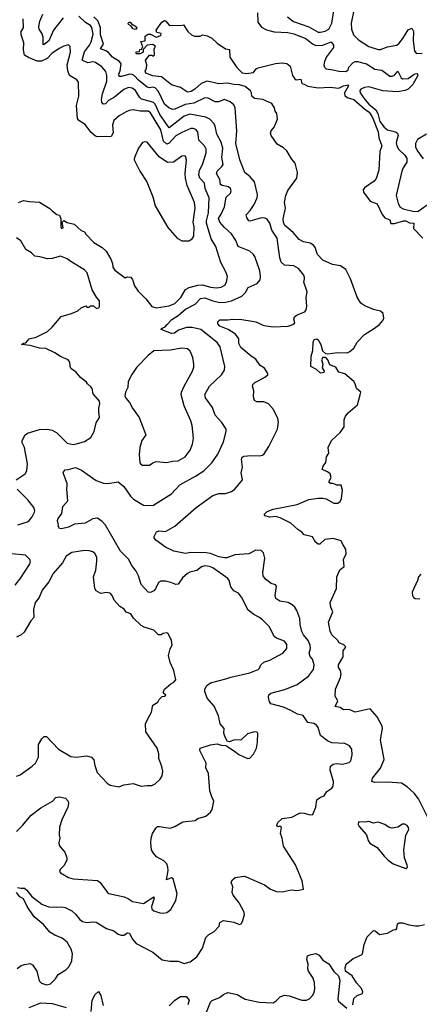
# Model space of a CAD drawing. Extents: x 2293139 to 2515392, y 824115 to 1006937.
# Tile 276 of 417: x 2374163 to 2377620, y 965688 to 974206. Entities that reach past the tile are written whole.
import ezdxf

# ---------------------------------------------------------------- set-up
doc = ezdxf.new("R2010")
doc.units = 0

msp = doc.modelspace()

# ---------------------------------------------------------------- linework, layer by layer
at = {"layer": '0CON10XD'}
for points in [[(2376480.3, 974230.3), (2376531.2, 974191.2), (2376665, 974143.9), (2376745, 974099.3), (2376765, 974097.5), (2376805, 974106.8), (2376836.8, 974125), (2376864, 974175), (2376896.2, 974373.8)], [(2374538.8, 974221.2), (2374455.9, 974115), (2374416.5, 974023.5), (2374375, 973991.1), (2374365, 973989.4), (2374365.5, 974055), (2374355, 974090), (2374332.9, 974125), (2374329.2, 974145), (2374336.1, 974195), (2374362.4, 974255)], [(2376220.6, 974265), (2376224.2, 974185), (2376255, 974143.1), (2376297.3, 974117.3), (2376365, 974101.1), (2376483.2, 974096.8), (2376535, 974084.2), (2376638.6, 974045), (2376695, 973996.4), (2376725, 973983.8), (2376785.3, 973984.7), (2376858, 974015), (2376876.7, 973985), (2376878.9, 973965), (2376818.5, 973885), (2376800.9, 973845), (2376795.6, 973815), (2376801.4, 973795), (2376815, 973782), (2376876, 973774), (2376925, 973760.6), (2376985, 973758.8), (2377005, 973773.1), (2377010.6, 973795), (2377045, 973832.9), (2377065, 973844.4), (2377085, 973845.6), (2377165, 973825.4), (2377235, 973778.2), (2377295, 973770.8), (2377365, 973716.7), (2377385, 973716.9), (2377405, 973726.1), (2377435, 973760.6), (2377462.1, 973702.1), (2377473.8, 973693.8), (2377525, 973697.8), (2377576, 973735), (2377595, 973741.1), (2377605, 973737.5), (2377606.7, 973725), (2377564.6, 973645), (2377525.2, 973604.8), (2377497.5, 973592.5), (2377431.3, 973581.3), (2377305, 973589.7), (2377185, 973625.2), (2377145, 973618.4), (2377114.7, 973605), (2377106.5, 973595), (2377107.4, 973575), (2377149.4, 973515), (2377185, 973475.6), (2377245, 973425.8), (2377262.1, 973395), (2377278.2, 973325), (2377315, 973277.8), (2377345, 973253.6), (2377415, 973237.5), (2377432.5, 973225), (2377436.9, 973205), (2377419.6, 973145), (2377426.2, 973115), (2377444.2, 973084.2), (2377496.5, 973035), (2377512.1, 973005), (2377512.5, 972975), (2377479.4, 972925), (2377468.1, 972895), (2377421.2, 972685), (2377437.5, 972615), (2377454.4, 972585), (2377481.4, 972571.4), (2377575, 972547.7), (2377609.5, 972550.5), (2377718.2, 972625)], [(2377051.4, 974275), (2377030.6, 974175), (2377032.8, 974125), (2377051.1, 974075), (2377093.7, 974033.6), (2377185, 973974.5), (2377265, 973949.6), (2377285, 973950), (2377345, 973971.1), (2377425, 973987.1), (2377445, 974002.5), (2377478.5, 974045), (2377525, 974120), (2377555, 974133.8), (2377571.1, 974105), (2377566, 974025), (2377578.9, 973935), (2377595, 973913.3), (2377645, 973917.2)], [(2374145, 966700), (2374172.3, 966692.3), (2374205, 966692), (2374225, 966676.2), (2374264, 966625), (2374355, 966554), (2374375.9, 966545.9), (2374415, 966532), (2374485, 966527.5), (2374525, 966532), (2374555, 966525.7), (2374615, 966495.8), (2374647, 966467), (2374682.1, 966422.1), (2374705, 966405.7), (2374745, 966396.5), (2374795, 966401.9), (2374825, 966398.6), (2374915, 966344.2), (2374977.5, 966325), (2375013.9, 966293.9), (2375040, 966285), (2375065, 966286), (2375095, 966305.8), (2375112.5, 966305), (2375137.1, 966255), (2375170, 966215), (2375315, 966140), (2375395, 966074.2), (2375461.7, 966061.7), (2375535, 966060.6), (2375585, 966041.4), (2375637.5, 966055), (2375695, 966100), (2375744, 966175), (2375773.8, 966265), (2375798.3, 966291.7), (2375845, 966318.8), (2375888, 966365), (2375894.2, 966395.8), (2375925, 966413.3), (2376015, 966398), (2376065, 966380), (2376080, 966385), (2376091.2, 966405), (2376108.8, 966465), (2376101.7, 966491.7), (2376061.2, 966565), (2376011.3, 966631.3), (2376000.8, 966655), (2376005.8, 966705.8), (2375992.5, 966745), (2376003.6, 966766.4), (2376026.1, 966783.9), (2376105, 966795.8), (2376122.3, 966792.3), (2376280.7, 966720.7), (2376332.5, 966685), (2376383.9, 966663.9), (2376435, 966661.2), (2376512.3, 966677.7), (2376565, 966673.3), (2376617.5, 966685), (2376607.5, 966755), (2376548.8, 966895), (2376446.7, 967055), (2376433.3, 967125), (2376418.8, 967165), (2376427, 967217), (2376415, 967230), (2376395, 967223.3), (2376387.5, 967235), (2376395, 967260), (2376433.9, 967296.1), (2376516.4, 967306.4), (2376590, 967345), (2376625, 967342), (2376675, 967326.7), (2376699.3, 967330.7), (2376726.1, 967393.9), (2376735, 967456.7), (2376765, 967480), (2376798.1, 967491.9), (2376821.3, 967528.7), (2376862.7, 967557.3), (2376874.2, 967575.8), (2376879.5, 967615), (2376849.2, 967715), (2376852.7, 967747.3), (2376875, 967766), (2376905, 967770.8), (2376955, 967766.9), (2377015, 967781.2), (2377028, 967795), (2377040, 967845), (2377035.8, 967895), (2377015.6, 967925.6), (2376975, 967944), (2376865, 967950.6), (2376826.8, 967966.8), (2376764.2, 968015), (2376744.3, 968084.3), (2376731.7, 968101.7), (2376707.2, 968117.2), (2376656.8, 968126.8), (2376615, 968185.8), (2376567.9, 968197.9), (2376508.8, 968228.8), (2376445, 968257.9), (2376335, 968286.5), (2376324, 968304), (2376315.3, 968345), (2376317.3, 968365), (2376335, 968380), (2376457.3, 968412.7), (2376565, 968453.6), (2376662.9, 968527.1), (2376705.5, 968585), (2376710.5, 968625), (2376695.3, 968675.3), (2376675.8, 968695.8), (2376666.2, 968725), (2376678.8, 968765), (2376675.5, 968795), (2376657.7, 968835), (2376617.3, 968885), (2376603.8, 968913.8), (2376589.2, 968975), (2376586, 969026), (2376562.2, 969095), (2376543.1, 969125), (2376520, 969145), (2376485, 969163.5), (2376415, 969177.3), (2376379.6, 969199.6), (2376372.2, 969225), (2376384.2, 969305), (2376375, 969318), (2376339.7, 969329.7), (2376290, 969365), (2376268.1, 969395), (2376266.5, 969425), (2376283, 969547), (2376273, 969593), (2376252.5, 969615), (2376205, 969617.1), (2376145, 969585.6), (2376025, 969576.1), (2375955, 969551.2), (2375935, 969550), (2375885, 969558), (2375815, 969587.1), (2375775.3, 969594.7), (2375645, 969595.5), (2375598.7, 969588.7), (2375497.3, 969607.3), (2375425, 969644), (2375341.2, 969705), (2375327.5, 969725), (2375327.5, 969735), (2375346.7, 969775), (2375367, 969783), (2375425, 969780), (2375505.7, 969824.3), (2375690, 969985), (2375835, 970091.4), (2375885, 970107.5), (2375945, 970106), (2375995, 970125.8), (2376024.5, 970145.5), (2376090.8, 970225), (2376080.6, 970285), (2376090.8, 970335), (2376081.4, 970405), (2376088.6, 970421.4), (2376105, 970429.2), (2376162.7, 970437.3), (2376234.4, 970434.4), (2376265, 970439.2), (2376279.1, 970450.9), (2376320, 970515), (2376393.3, 970665), (2376402, 970725), (2376395.8, 970755), (2376360, 970835), (2376315, 970882.9), (2376275, 970899.4), (2376215, 970899.4), (2376195, 970911.2), (2376187.1, 970945), (2376190, 970995), (2376177.5, 971035), (2376180.3, 971049.7), (2376194.4, 971065.6), (2376285, 971114), (2376310, 971135), (2376310, 971145), (2376280.7, 971190.7), (2376243.8, 971215), (2376205, 971268.8), (2376164.5, 971294.5), (2376075, 971371.4), (2376059.6, 971405), (2376057.8, 971445), (2376031.5, 971485), (2375966.8, 971526.8), (2375893.3, 971555), (2375876.7, 971575), (2375876.7, 971593.3), (2375895, 971610.8), (2375965, 971610), (2376005, 971616.5), (2376085, 971613.5), (2376175, 971599.5), (2376205, 971591.9), (2376275, 971559.5), (2376355, 971549.6), (2376485, 971554.3), (2376525, 971570), (2376543.3, 971585), (2376536.2, 971615), (2376540, 971635), (2376565, 971653.8), (2376630.5, 971679.5), (2376642.3, 971697.7), (2376647.5, 971725), (2376642.3, 971802.3), (2376648.8, 971851.2), (2376620.8, 971935), (2376625.8, 971965), (2376628.6, 971975), (2376621.9, 971995), (2376574.5, 972054.5), (2376535, 972076.9), (2376453.1, 972083.1), (2376425, 972108), (2376412.9, 972145), (2376389.6, 972315), (2376345.8, 972385.8), (2376327.5, 972445), (2376305, 972481.1), (2376285, 972490.8), (2376255, 972492.8), (2376155, 972462.9), (2376145, 972467.5), (2376126.9, 972495), (2376121.7, 972518.3), (2376157.3, 972555), (2376192.7, 972607.3), (2376217.5, 972665), (2376221.4, 972695), (2376194.5, 972804.5), (2376157.2, 972847.2), (2376111.4, 972885), (2376069.1, 972995), (2376032.7, 973135), (2376041.3, 973245), (2376026.2, 973445), (2376015, 973469.2), (2375985, 973497.1), (2375935, 973515.5), (2375882.8, 973497.2), (2375855, 973495.5), (2375795, 973527.1), (2375765, 973529.1), (2375670, 973485), (2375595, 973471.7), (2375505, 973431.8), (2375485, 973430), (2375454.7, 973444.7), (2375416.8, 973475), (2375362.9, 973585), (2375335, 973615.9), (2375315, 973621.4), (2375285, 973616.4), (2375265, 973622.9), (2375192, 973682), (2375155, 973722.2), (2375135, 973733.7), (2375115, 973734.8), (2375045, 973714.6), (2375024.6, 973714.6), (2375021.5, 973735), (2375033.1, 973765), (2375042.1, 973825), (2375026.4, 973845), (2374965, 973882.8), (2374931.3, 973921.3), (2374907.9, 973937.9), (2374862.5, 973955), (2374887, 973995), (2374863.3, 974075), (2374862.4, 974135), (2374840.6, 974195), (2374805, 974232.6)], [(2375865, 971887.3), (2375905, 971891.5), (2375939, 971911), (2375953.1, 971935), (2375959.6, 971985), (2375946.2, 972025), (2375901.9, 972105), (2375859.5, 972245), (2375819.6, 972309.6), (2375779.3, 972445), (2375779, 972465), (2375797, 972535), (2375801.6, 972665), (2375766.8, 972745), (2375761.8, 972791.8), (2375722.1, 972835), (2375711.8, 972865), (2375720, 972905), (2375745.3, 972955), (2375776.5, 973055), (2375776.7, 973085), (2375761.9, 973115), (2375713.5, 973163.5), (2375705.5, 973235), (2375687.4, 973257.4), (2375665, 973266.2), (2375645, 973265.4), (2375565, 973231.3), (2375515, 973201.3), (2375455, 973138.2), (2375435, 973130.5), (2375406.9, 973156.9), (2375383.2, 973255), (2375295, 973400.7), (2375273.3, 973415), (2375205, 973416.4), (2375145, 973426.4), (2375109.3, 973420.7), (2375085, 973409.4), (2375025, 973373.3), (2374978.1, 973335), (2374965.4, 973295), (2374972.9, 973227.1), (2374955, 973196.7), (2374835, 973194.4), (2374820.2, 973200.2), (2374781.1, 973231.1), (2374729.7, 973299.7), (2374675, 973332.9), (2374661.8, 973351.8), (2374655.6, 973465), (2374675.6, 973545), (2374672.9, 973665), (2374656.1, 973686.1), (2374593.1, 973723.1), (2374578.5, 973765), (2374574.6, 973815.4), (2374601.9, 973925), (2374600, 973975), (2374585, 973988.8), (2374545, 973978.6), (2374505, 973956.5), (2374441.4, 973915), (2374400.1, 973869.9), (2374352.2, 973847.8), (2374315, 973848.9), (2374239.3, 973879.3), (2374205, 973900.8), (2374194.5, 973945.5), (2374200, 974005), (2374174.4, 974075.6), (2374177.1, 974105), (2374195.7, 974135), (2374191.8, 974215)], [(2375439.7, 971570.3), (2375478.6, 971611.4), (2375535, 971648.7), (2375597.9, 971702.1), (2375680, 971745), (2375726.3, 971793.6), (2375765, 971799.3), (2375832.8, 971772.8), (2375895, 971761.2), (2375945, 971762.7), (2375995, 971773.8), (2376085, 971814), (2376117.5, 971845), (2376140.7, 971889.3), (2376216.6, 971923.4), (2376243, 971957), (2376247.1, 971985), (2376241.9, 972035), (2376198.3, 972158.3), (2376186.4, 972176.4), (2376155, 972202.5), (2376053.1, 972245), (2376034.4, 972295), (2375995.6, 972355), (2375935, 972408.5), (2375894.6, 972455), (2375883.4, 972486.6), (2375905.5, 972525), (2375934, 972586), (2375948.3, 972671.7), (2375985.5, 972705), (2375992.9, 972725), (2375985.8, 972745.7), (2375969.1, 972759.1), (2375915, 972771.1), (2375900.8, 972780.8), (2375894.6, 972825), (2375864.5, 972875), (2375870.6, 972895), (2375911.9, 972935), (2375922.2, 972955), (2375913.1, 973015), (2375921.2, 973095), (2375906.4, 973146.4), (2375867.8, 973215), (2375855.6, 973285), (2375846.2, 973306.2), (2375806.9, 973345), (2375773.1, 973363.1), (2375635, 973390.5), (2375585, 973372.4), (2375455, 973272.2), (2375375, 973387.3), (2375334.9, 973474.9), (2375320.1, 973490.1), (2375295, 973499.8), (2375217.7, 973517.7), (2375199.6, 973535), (2375163.6, 973595), (2375135, 973614.6), (2375105, 973619.6), (2375065, 973603.8), (2374984.4, 973535.6), (2374932.6, 973507.4), (2374905, 973478.5), (2374885, 973476.7), (2374873, 973493), (2374869.5, 973515), (2374878.3, 973565), (2374916.1, 973675), (2374917.8, 973725), (2374907.5, 973757.5), (2374875, 973798.5), (2374818.8, 973835), (2374795, 973841.1), (2374753.6, 973833.6), (2374704.5, 973855), (2374725, 973928.1), (2374768.2, 973985), (2374782.2, 974015), (2374797.6, 974082.4), (2374787.6, 974137.6), (2374775, 974155.9), (2374732, 974182), (2374675, 974235.9)], [(2375165, 974122.5), (2375145, 974127.5), (2375125, 974152.5), (2375103.6, 974163.6), (2375102.5, 974175), (2375110, 974185), (2375120, 974185), (2375130.7, 974170.7), (2375172.5, 974145), (2375177.5, 974135), (2375165, 974122.5)], [(2377741.9, 967205), (2377613.3, 967465), (2377576.1, 967515), (2377515, 967569.1), (2377465, 967600.6), (2377345, 967610.8), (2377235, 967608), (2377210, 967615), (2377216, 967645), (2377285, 967732.5), (2377317.5, 967805), (2377285.4, 967975), (2377302.9, 968075), (2377300, 968095), (2377255.7, 968175.7), (2377195, 968243.3), (2377065, 968215.7), (2377015, 968240), (2376965.8, 968235.8), (2376935, 968255.8), (2376891.2, 968265), (2376916, 968315), (2376892, 968355), (2376896, 968415), (2376937.5, 968515), (2376944.2, 968545), (2376938.8, 968575), (2376920.8, 968600.8), (2376922, 968625), (2376961.4, 968695), (2376960.8, 968745), (2376982.5, 968775), (2376982.5, 968785), (2376967.7, 968797.7), (2376926.2, 968815), (2376914.2, 968835), (2376863.3, 968885), (2376850, 968915), (2376836.2, 968995), (2376871.2, 969085), (2376853.8, 969125), (2376850, 969165), (2376903.3, 969285), (2376906.7, 969385), (2376934, 969446), (2376971.2, 969475), (2376963.3, 969535), (2376988, 969585), (2376983.8, 969625), (2376957.5, 969665), (2376945, 969697.5), (2376875, 969718.8), (2376802, 969708), (2376759.7, 969670.3), (2376745, 969668.6), (2376722.5, 969685), (2376695, 969733.3), (2376625, 969750), (2376603.9, 969773.9), (2376570, 969795), (2376510, 969850), (2376417.3, 969897.3), (2376377.3, 969907.3), (2376356.1, 969906.1), (2376325, 969902.5), (2376286.7, 969915), (2376278.8, 969925), (2376305, 969952), (2376355, 969972), (2376565, 970011.4), (2376665.9, 970054.1), (2376745, 970066.2), (2376785, 970066.2), (2376815, 970060), (2376880, 970025), (2376915.7, 970024.3), (2376935, 970037.5), (2376947.5, 970065), (2376956.2, 970135), (2376945, 970180), (2376908.3, 970178.3), (2376875, 970192.5), (2376853, 970193), (2376841.7, 970201.7), (2376840, 970215), (2376857.5, 970245), (2376848.3, 970278.3), (2376826.1, 970296.1), (2376780, 970315), (2376790, 970345), (2376812.5, 970375), (2376816.1, 970423.9), (2376837, 970457), (2376832.5, 970505), (2376860, 970565), (2376935.9, 970634.1), (2376970, 970685), (2376971.2, 970745), (2376981.2, 970775), (2377003.8, 970805), (2377086.7, 970875), (2377109.3, 970960.7), (2377113.3, 970985), (2377075.9, 971015.9), (2377065.8, 971055), (2377053.8, 971075), (2376975, 971144), (2376925, 971157.5), (2376898.9, 971198.9), (2376845, 971220.6), (2376828.9, 971265), (2376812.7, 971282.7), (2376786.4, 971283.6), (2376774.7, 971265), (2376787.2, 971225), (2376781.4, 971195), (2376796.6, 971165), (2376795, 971154), (2376765, 971147.3), (2376729.7, 971179.7), (2376680.6, 971205), (2376684.2, 971295.8), (2376700, 971345), (2376701.9, 971415), (2376706.9, 971435), (2376715, 971440.9), (2376735, 971445.4), (2376745, 971437.5), (2376768, 971395), (2376781.9, 971341.9), (2376807.6, 971317.6), (2376825, 971314.4), (2376913.3, 971326.7), (2376995, 971325.6), (2377018.8, 971335), (2377054.4, 971365.6), (2377082.6, 971417.4), (2377145, 971482.5), (2377225, 971532), (2377275, 971570), (2377304.5, 971605), (2377314.4, 971625), (2377306.5, 971665), (2377284, 971685), (2377225, 971700), (2377150.2, 971730.2), (2377114.4, 971755), (2377081.8, 971805), (2377024.1, 971965), (2376985.6, 972045.6), (2376938.3, 972078.3), (2376868.5, 972088.5), (2376785.9, 972125.9), (2376740, 972175), (2376720.3, 972235), (2376706, 972256), (2376675, 972272.3), (2376617.5, 972285), (2376580, 972305), (2376528.5, 972365), (2376456.6, 972426.6), (2376445, 972453.3), (2376441.2, 972485), (2376463.5, 972575), (2376455.4, 972625), (2376464.3, 972685.7), (2376481.7, 972728.3), (2376559.5, 972835), (2376565.4, 972885.4), (2376545, 972963.8), (2376513.7, 973003.7), (2376475, 973072.5), (2376445, 973098.1), (2376389.3, 973129.3), (2376338.8, 973205), (2376333.8, 973225), (2376338.8, 973245), (2376365, 973276.7), (2376393.3, 973345), (2376386.7, 973395), (2376373.3, 973415), (2376368.8, 973445), (2376345, 973482.5), (2376266.5, 973516.5), (2376194.6, 973524.6), (2376171.9, 973545), (2376169.3, 973575), (2376159.7, 973589.7), (2376115, 973628.2), (2376065, 973642.7), (2376015, 973645.5), (2375963.4, 973656.6), (2375885, 973650.8), (2375785, 973674.5), (2375734.5, 973655.5), (2375678.1, 973605), (2375646.2, 973586.2), (2375615, 973579.2), (2375555, 973619.4), (2375475, 973644.3), (2375391.1, 973711.1), (2375315, 973720.6), (2375255, 973742.5), (2375247.5, 973765), (2375260, 973785), (2375262, 973815), (2375251.2, 973855), (2375285, 973900), (2375305, 973900), (2375315, 973890), (2375328.3, 973901.7), (2375327, 973953), (2375336.7, 973975), (2375315, 973992.5), (2375265, 973987.5), (2375231.7, 973948.3), (2375230, 973925), (2375205, 973912.5), (2375175, 973910), (2375170, 973915), (2375171.7, 973928.3), (2375198.3, 973931.7), (2375201.7, 973948.3), (2375218.3, 973951.7), (2375227, 973973), (2375211.7, 974018.3), (2375250, 974025), (2375247.5, 974065), (2375275, 974082.5), (2375295, 974080), (2375345, 974056.7), (2375385, 974070), (2375386.7, 974086.7), (2375350, 974095), (2375342.5, 974115), (2375394.1, 974185.9), (2375415, 974198.8), (2375426.2, 974195), (2375455, 974160), (2375554.2, 974155.8), (2375581.7, 974161.7), (2375617.5, 974105), (2375650, 974075), (2375675, 974062.5), (2375725, 974062.5), (2375744, 974076), (2375785, 974067.5), (2375825, 974046.4), (2375872.7, 974002.7), (2375945, 973954.4), (2375977.9, 973947.9), (2375981.5, 973881.5), (2376042.5, 973792.5), (2376087, 973747), (2376125, 973740), (2376185, 973750), (2376208.3, 973781.7), (2376225, 973791.2), (2376375, 973828.1), (2376435, 973834.3), (2376475, 973828.6), (2376504.2, 973805), (2376524.2, 973725), (2376543.4, 973693.4), (2376555, 973687.5), (2376595, 973693.3), (2376603.8, 973653.8), (2376625, 973648.8), (2376655, 973630), (2376745, 973616.7), (2376845, 973623.1), (2376925, 973613.5), (2376965.6, 973635.6), (2377003.6, 973643.6), (2377008, 973635), (2376973.1, 973575), (2376977.5, 973547.5), (2377005, 973529.2), (2377055, 973516.9), (2377146.7, 973436.7), (2377185.7, 973405), (2377215, 973361.5), (2377264.8, 973235), (2377270.7, 973185), (2377296, 973115), (2377279.2, 973065), (2377271.7, 972905), (2377246.7, 972833.3), (2377229.8, 972810.2), (2377145, 972752), (2377135.8, 972735), (2377138, 972715), (2377195, 972636.2), (2377255, 972612), (2377299.9, 972519.9), (2377323.1, 972493.1), (2377364.6, 972475), (2377375, 972441.8), (2377405, 972441.8), (2377485, 972467.3), (2377505, 972465.2), (2377535, 972448.6), (2377572, 972445), (2377569.3, 972399.3), (2377650, 972315)], [(2375625, 972293.3), (2375655, 972310), (2375670, 972335), (2375671.5, 972415), (2375663.5, 972455), (2375681.1, 972575), (2375675.5, 972625), (2375613.3, 972773.3), (2375598, 972835), (2375594.7, 972875), (2375605.6, 972995), (2375596.2, 973025), (2375585, 973030), (2375565, 973025.7), (2375495, 972973.8), (2375441.2, 972971.2), (2375370.1, 973020.1), (2375265, 973146.2), (2375245, 973151.2), (2375225, 973143.8), (2375190, 973095), (2375156, 973015), (2375154.3, 972995), (2375203.3, 972895), (2375263.6, 972803.6), (2375279.2, 972760.8), (2375313.9, 972673.9), (2375335, 972596), (2375445, 972410), (2375525, 972316.7), (2375565, 972293.3), (2375625, 972293.3)], [(2377682.9, 973217.1), (2377605, 973170.6), (2377586.4, 973135), (2377588.8, 973105), (2377607.5, 973065), (2377653.7, 973003.7)], [(2374153.9, 972626.1), (2374195, 972642.5), (2374245, 972632.5), (2374335, 972626.7), (2374423.6, 972573.6), (2374443.9, 972553.9), (2374485, 972520), (2374506.1, 972516.1), (2374520, 972485), (2374517.5, 972415), (2374525, 972400), (2374540, 972405), (2374530, 972455), (2374545, 972470), (2374572.5, 972452.5), (2374635, 972437.5), (2374695, 972382.5), (2374725, 972370), (2374735, 972350), (2374805, 972277.5), (2374877.5, 972235), (2374912.5, 972205), (2374952.5, 972135), (2374966.4, 972096.4), (2374968.8, 972065), (2374985, 972040), (2375075, 971972.5), (2375095, 971982.5), (2375125, 971977.5), (2375139.5, 971959.5), (2375157.5, 971905), (2375188.3, 971858.3), (2375255, 971790.8), (2375305, 971724), (2375345, 971712.5), (2375455, 971732.2), (2375505, 971751.5), (2375557.6, 971802.4), (2375597.4, 971872.6), (2375630.4, 971889.6), (2375705, 971910), (2375745, 971913.4), (2375815, 971893.2), (2375865, 971887.3)], [(2374131.2, 970225), (2374211.7, 970278.3), (2374225.9, 970304.1), (2374230, 970365), (2374204.6, 970504.6), (2374184.5, 970545), (2374183.6, 970565), (2374211.1, 970615), (2374231.1, 970628.9), (2374335, 970659.6), (2374405, 970662.5), (2374445, 970653.9), (2374485, 970630.9), (2374575, 970542.9), (2374625, 970532.5), (2374654.3, 970535.7), (2374725, 970558), (2374777.7, 970592.3), (2374806.7, 970645), (2374825, 970720), (2374852.5, 970765), (2374847.5, 970815), (2374847.5, 970845), (2374857.5, 970885), (2374852.5, 970905), (2374799.3, 970969.3), (2374790, 971015), (2374779.5, 971029.5), (2374750, 971055), (2374741.7, 971071.7), (2374690.5, 971110.5), (2374649.5, 971159.5), (2374607.5, 971185), (2374600, 971205), (2374597.5, 971245), (2374582.5, 971265), (2374515, 971294), (2374466.7, 971325), (2374390.6, 971360.6), (2374335, 971364.3), (2374255, 971388.8), (2374180, 971395), (2374195, 971407.5), (2374215, 971410), (2374244.3, 971445.7), (2374305, 971458.8), (2374405, 971508), (2374444.5, 971545.5), (2374521.3, 971638.7), (2374612.5, 971665), (2374665, 971688.8), (2374695, 971713.3), (2374735, 971730), (2374745, 971720), (2374765, 971720), (2374775, 971730), (2374801.7, 971731.7), (2374828.3, 971708.3), (2374847, 971713), (2374852.5, 971725), (2374852.5, 971775), (2374826.4, 971806.4), (2374789.3, 971869.3), (2374748, 972015), (2374725, 972043.8), (2374615, 972108), (2374575, 972138.8), (2374515, 972161.2), (2374445, 972140), (2374405, 972136.2), (2374336.1, 972156.1), (2374295, 972160), (2374265, 972190), (2374215, 972217.5), (2374173, 972293), (2374135, 972320)], [(2374135, 967184), (2374185.9, 967234.1), (2374262, 967325), (2374345, 967386.9), (2374446.7, 967445), (2374475, 967476.2), (2374503.6, 967483.6), (2374560.7, 967470.7), (2374583.3, 967445), (2374586, 967425), (2374579.2, 967395), (2374528.6, 967285), (2374508.8, 967221.2), (2374504.2, 967155), (2374511.2, 967125), (2374501.2, 967085), (2374504, 967065), (2374515, 967047.5), (2374554, 967005), (2374570, 966955), (2374570, 966935), (2374544.3, 966885.7), (2374512.5, 966855), (2374508.3, 966838.3), (2374517, 966827), (2374585, 966785.8), (2374625, 966774.4), (2374835, 966758.9), (2374856, 966745), (2374923.8, 966655), (2374935, 966648), (2375068.3, 966618.3), (2375105, 966602), (2375137.7, 966577.7), (2375235, 966559.1), (2375325, 966618.8), (2375326.5, 966605), (2375303.8, 966535), (2375305, 966511.2), (2375325, 966495.8), (2375375, 966478.8), (2375405, 966476.2), (2375435, 966483.3), (2375470.7, 966509.3), (2375514, 966586), (2375526, 966645), (2375491.2, 966775), (2375475, 966782), (2375432.5, 966765), (2375446.7, 966845), (2375445.7, 966875), (2375435, 966903.3), (2375408.9, 966928.9), (2375345.7, 966965), (2375319.4, 966995), (2375304.4, 967025), (2375296.7, 967085), (2375300, 967125), (2375313.3, 967165), (2375344.4, 967215.6), (2375355, 967225.7), (2375373, 967227), (2375465, 967210.8), (2375506.2, 967225), (2375575, 967266.9), (2375680.5, 967279.5), (2375705, 967295.8), (2375774.4, 967315.6), (2375815, 967351.2), (2375827, 967373), (2375843.8, 967445), (2375824.1, 967484.1), (2375808.8, 967535), (2375796, 967685), (2375774.2, 967734.2), (2375777.1, 967775), (2375722.5, 967885), (2375723.3, 967905), (2375815, 967934), (2375871.7, 967941.7), (2375905, 967930), (2375947, 967927), (2376021.7, 967878.3), (2376058.3, 967848.3), (2376135, 967814.4), (2376155, 967817.1), (2376185, 967851.9), (2376211.8, 967905), (2376220.9, 967955), (2376224.2, 968034.2), (2376215, 968043.8), (2376195, 968046.7), (2376133, 968027), (2376076.4, 967973.6), (2376025, 967976.7), (2375975, 967960), (2375961.7, 967961.7), (2375940.5, 968000.5), (2375930, 968035), (2375932.5, 968075), (2375898.6, 968115), (2375882.5, 968185), (2375846.9, 968266.9), (2375785.9, 968335.9), (2375764.2, 968395), (2375764.7, 968415), (2375781.3, 968445), (2375815, 968469.6), (2375947.4, 968502.6), (2375990.8, 968519.2), (2376154.5, 968555.5), (2376225.6, 968584.4), (2376237.5, 968597.5), (2376248.8, 968625), (2376275, 968649.2), (2376325.8, 968664.2), (2376440.8, 968725), (2376472.9, 968765), (2376475, 968800), (2376455, 968828.5), (2376386.2, 968855), (2376365, 968870.8), (2376322.9, 968955), (2376264.6, 969014.6), (2376238.8, 969035), (2376189.1, 969059.1), (2376138.7, 969098.7), (2376081.7, 969211.7), (2376055, 969243.8), (2376016.2, 969265), (2375990.3, 969300.3), (2375975.8, 969355), (2375965, 969372), (2375835, 969465.4), (2375805, 969476.7), (2375765, 969480.4), (2375735, 969472.5), (2375695, 969441.9), (2375635, 969425.7), (2375615, 969414.3), (2375572.9, 969377.1), (2375535, 969322.5), (2375515, 969321.4), (2375471.2, 969338.8), (2375425, 969350), (2375385, 969347.5), (2375365, 969337.5), (2375338.3, 969281.7), (2375325, 969266.2), (2375295, 969251.2), (2375273.3, 969255), (2375215, 969318.8), (2375190.5, 969395), (2375170.4, 969435), (2375133.8, 969485), (2375105, 969539.4), (2375035, 969608), (2374905, 969834.2), (2374876.4, 969866.4), (2374835, 969894.2), (2374795, 969888), (2374728.6, 969851.4), (2374636.8, 969843.2), (2374585, 969815.8), (2374525, 969801.2), (2374507.5, 969805), (2374496.7, 969825), (2374500, 969835), (2374490, 969875), (2374495, 969890.8), (2374528.9, 969935), (2374536.2, 969995), (2374578.8, 970045), (2374570.6, 970145), (2374574.2, 970175.8), (2374574, 970195), (2374540, 970285), (2374542.5, 970295), (2374555, 970312.5), (2374585, 970313.8), (2374645, 970332), (2374698.7, 970308.7), (2374825, 970219.4), (2374886.9, 970196.9), (2374925, 970192.9), (2375015, 970207.5), (2375065, 970169.2), (2375123.1, 970083.1), (2375148.6, 970058.6), (2375235, 970007.5), (2375315, 970003.1), (2375475, 970104.2), (2375547.4, 970182.6), (2375685, 970256.5), (2375756, 970304), (2375826.7, 970373.3), (2375878, 970448), (2375925.5, 970555), (2375950.8, 970645), (2375949.2, 970665), (2375912, 970722), (2375855.5, 970785.5), (2375831.7, 970851.7), (2375772, 970935), (2375765.8, 970965), (2375804.4, 971035), (2375910, 971135), (2375935.5, 971174.5), (2375936.7, 971205), (2375896.9, 971376.9), (2375870.8, 971415), (2375731.4, 971525), (2375655, 971542.6), (2375605, 971544.1), (2375538.4, 971521.6), (2375502, 971495), (2375475, 971492.7), (2375388, 971525), (2375390, 971535), (2375420.6, 971549.4), (2375439.7, 971570.3)], [(2375285, 970353.3), (2375315, 970373.8), (2375345, 970384), (2375435, 970375.8), (2375485, 970388.1), (2375535, 970390.6), (2375595.3, 970424.7), (2375638, 970482), (2375657.1, 970535), (2375666.9, 970585), (2375655.7, 970694.3), (2375644.4, 970735), (2375584.7, 970864.7), (2375561.2, 970965), (2375563.6, 970985), (2375585, 971036.2), (2375657.8, 971165), (2375669.3, 971200.7), (2375668.9, 971225), (2375660, 971285), (2375638.9, 971338.9), (2375615, 971359.2), (2375565, 971365.5), (2375465, 971348.1), (2375325, 971341.2), (2375275, 971302), (2375175, 971198), (2375133, 971137), (2375100.8, 971075), (2375098.8, 971025), (2375077.5, 970985), (2375073.3, 970953.3), (2375081.7, 970931.7), (2375112.5, 970895), (2375140, 970845), (2375196.7, 970765), (2375253.8, 970615), (2375220, 970565), (2375202.9, 970505), (2375195.7, 970445), (2375202.7, 970372.7), (2375210.5, 970360.5), (2375225, 970353.3), (2375285, 970353.3)], [(2374147, 969837), (2374238.1, 969865), (2374270, 969905), (2374291.2, 969945), (2374293.9, 969956.1), (2374285.7, 969985), (2374232.1, 970052.1), (2374140, 970145)], [(2374124.3, 969315.7), (2374173, 969377), (2374248.3, 969491.7), (2374256, 969515), (2374251.4, 969535), (2374213.4, 969573.4), (2374095, 969585.4)], [(2374135, 967662.5), (2374166.6, 967673.4), (2374271.7, 967748.3), (2374300, 967775), (2374325.8, 967825), (2374324.5, 967935.5), (2374354.4, 967985.6), (2374375, 968006.2), (2374395, 968004), (2374500, 967895), (2374605, 967831.9), (2374655, 967825.7), (2374742.1, 967837.9), (2374785.4, 967825.4), (2374804.4, 967804.4), (2374813.2, 967753.2), (2374832.7, 967692.7), (2374920.3, 967600.3), (2374945, 967583.8), (2375025, 967568.8), (2375065, 967586), (2375145, 967599.2), (2375215, 967574.2), (2375265, 967582), (2375305, 967580.8), (2375335.6, 967594.4), (2375378.8, 967635), (2375396, 967665), (2375400.8, 967705), (2375394.2, 967745), (2375366, 967815), (2375368, 967855), (2375353.8, 967905), (2375255.6, 968045), (2375252.5, 968115), (2375275.7, 968165), (2375302, 968215), (2375315, 968277.5), (2375359.3, 968300.7), (2375370, 968325), (2375395, 968350), (2375417, 968353), (2375428.3, 968361.7), (2375403.6, 968383.6), (2375416.7, 968415), (2375470.3, 968459.7), (2375498, 968475), (2375514.2, 968495), (2375497, 968577), (2375466.2, 968645), (2375451.2, 968705), (2375466.1, 968763.9), (2375481.2, 968795), (2375477.5, 968835), (2375447.5, 968895), (2375435, 968902.5), (2375405, 968896.2), (2375386.4, 968883.6), (2375365, 968883.3), (2375323.3, 968925), (2375241.2, 968951.2), (2375215, 968966), (2375147.5, 969027.5), (2375125, 969067.5), (2375085, 969080), (2375066.4, 969106.4), (2375030.3, 969130.3), (2374981.2, 969185), (2374964.2, 969224.2), (2374945.8, 969245.8), (2374915, 969251.2), (2374865, 969240.8), (2374823.3, 969265), (2374813.3, 969285), (2374802.5, 969385), (2374822.5, 969445), (2374830.9, 969520.9), (2374830.6, 969555), (2374816.3, 969586.3), (2374795, 969602.9), (2374765, 969611.4), (2374725, 969614.3), (2374615, 969598), (2374566.2, 969565), (2374533, 969507), (2374452.2, 969415), (2374416.3, 969343.7), (2374357.7, 969272.3), (2374332.1, 969207.9), (2374295.8, 969165), (2374281.9, 969105), (2374286.1, 969033.9), (2374258.8, 969005), (2374201.2, 968908.8), (2374175.6, 968884.4), (2374135.5, 968864.5)], [(2377635, 969410), (2377613.2, 969385), (2377605.2, 969354.8), (2377558.8, 969255), (2377560.4, 969225), (2377569, 969209), (2377585, 969199), (2377625, 969194.7)], [(2377505, 966862.5), (2377517.5, 966875), (2377516.7, 966893.3), (2377492.9, 966955), (2377486.5, 967025), (2377505, 967150), (2377530.7, 967199.3), (2377527.7, 967217.7), (2377516.2, 967235), (2377495, 967246.9), (2377475, 967247.1), (2377435, 967220.8), (2377385, 967211.4), (2377355, 967222), (2377322.5, 967245), (2377265, 967263.8), (2377225, 967256), (2377185, 967270), (2377155, 967264), (2377095, 967267.5), (2377092.5, 967245), (2377101.2, 967225), (2377164.4, 967154.4), (2377179.2, 967105), (2377192.3, 967082.3), (2377256.7, 967045), (2377315, 966970), (2377347.7, 966937.7), (2377395, 966904), (2377505, 966862.5)], [(2374140.8, 965999.2), (2374175, 966022.5), (2374205, 966033.5), (2374255, 966041.4), (2374275, 966029.2), (2374310, 965975), (2374331.1, 965891.1), (2374350.3, 965870.3), (2374395, 965855.8), (2374428.8, 965865), (2374472, 965908), (2374494.6, 965945.4), (2374562.5, 965985), (2374590.6, 966015), (2374615, 966063.8), (2374621.2, 966125), (2374607.5, 966165), (2374575, 966226.7), (2374531, 966261), (2374466, 966286), (2374425, 966312.7), (2374367.6, 966377.6), (2374286.9, 966445), (2374226.5, 966535), (2374195, 966600), (2374165, 966618), (2374135.8, 966655)], [(2377046.2, 965685), (2377055, 965737.5), (2377082.5, 965765), (2377128, 965782), (2377133.3, 965795), (2377121.2, 965825), (2377077.5, 965875), (2377040, 965935), (2376983.3, 965975), (2376980, 966005), (2376987.5, 966035), (2377047.5, 966085), (2377120, 966115), (2377130, 966125), (2377143.8, 966205), (2377162.3, 966257.7), (2377168.8, 966271.2), (2377225, 966327.5), (2377240, 966325), (2377275, 966293.3), (2377345, 966303.3), (2377398.3, 966331.7), (2377420, 966335), (2377426.4, 966343.6), (2377432.5, 966385), (2377446.7, 966393.3), (2377475, 966393.8), (2377530, 966375), (2377587.3, 966367.3)], [(2377587.3, 966367.3), (2377615, 966367.5), (2377665, 966380)], [(2375778.6, 965621.4), (2375813.5, 965706.5), (2375828, 965722), (2375891.7, 965748.3), (2375925, 965772), (2375965, 965790), (2376045, 965772), (2376112.7, 965732.7), (2376235, 965706.9), (2376355, 965702), (2376383, 965717), (2376415.9, 965754.1), (2376455, 965767.5), (2376495, 965760.6), (2376605, 965724.3), (2376645, 965724.3), (2376672.4, 965737.6), (2376695.4, 965764.6), (2376710.2, 965789.8), (2376717.9, 965822.1), (2376713, 965873), (2376700.8, 965915), (2376661.2, 965975), (2376656.2, 965995), (2376660, 966035), (2376646.4, 966076.4), (2376652.3, 966107.7), (2376685, 966118), (2376725, 966127.5), (2376755, 966113.8), (2376785, 966071.2), (2376837.7, 966037.7), (2376880.7, 965970.7), (2376922, 965935), (2376933.1, 965895), (2376916, 965735), (2376921.2, 965715), (2376993.3, 965655)], [(2374780, 965625), (2374790, 965725), (2374815, 965772.5), (2374845, 965800), (2374866, 965765), (2374886.4, 965676.4)], [(2375455.5, 965674.5), (2375505.5, 965724.5), (2375554.2, 965755.8), (2375602.5, 965755), (2375628.8, 965725), (2375616.7, 965685)], [(2374245, 965661.2), (2374345, 965701.1), (2374445.2, 965695.2), (2374565, 965660.9)]]:
    msp.add_lwpolyline(points, dxfattribs=at)

doc.saveas('drawing.dxf')
